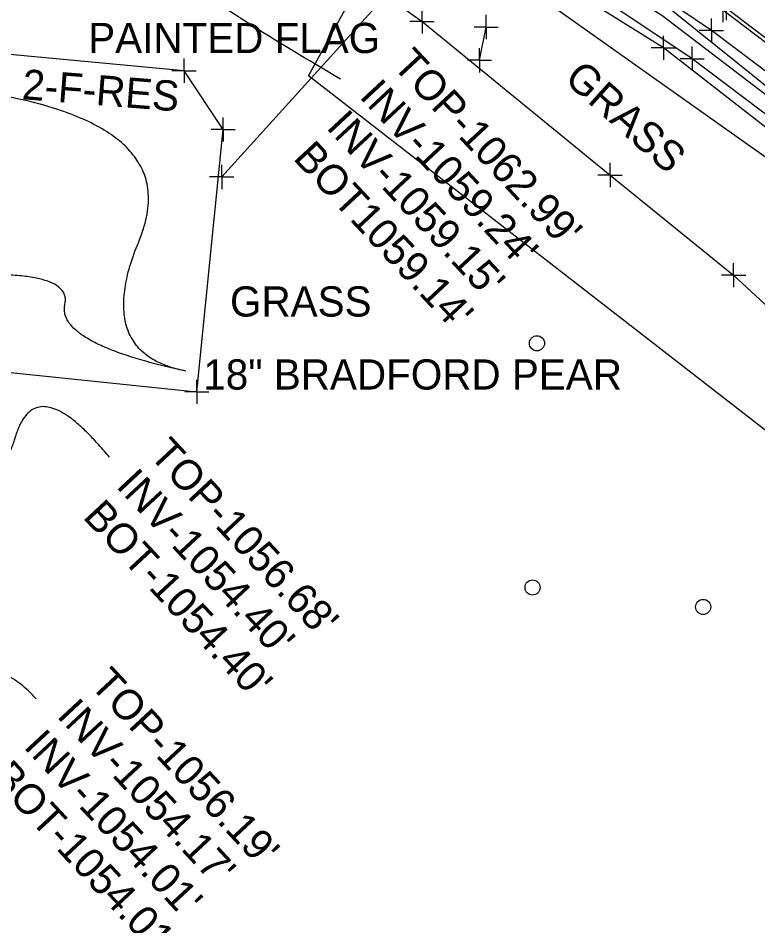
# Model space of a CAD drawing. Extents: x 0 to 1944463, y 0 to 420651.
# Drawn here: x 1942769.5 to 1942891.8, y 417567.2 to 417717.4 of the extents above; entities that cross this region are included whole.
import ezdxf

# ---------------------------------------------------------------- set-up
doc = ezdxf.new("R2010")
doc.units = 0
for name, color, linetype in [('AERIAL - CTRL - Text', 7, 'Continuous'), ('SUR - DRG - Storm Sewer', 7, 'Continuous'), ('SUR - DRG - Storm Sewer - Points - Locators', 7, 'Continuous'), ('SUR - DRG - Storm Sewer Text', 7, 'Continuous'), ('SUR - DTM - Breaklines', 7, 'Continuous'), ('SUR - DTM - Breaklines - Points - Locators', 7, 'Continuous'), ('SUR - DTM - Spot Points - Locators', 7, 'Continuous'), ('SUR - NON-TRAN - Buildings', 7, 'Continuous'), ('SUR - NON-TRAN - Buildings - Points - Locators', 7, 'Continuous'), ('SUR - NON-TRAN - Buildings Text', 7, 'Continuous'), ('SUR - TRAN - Features', 7, 'Continuous'), ('SUR - TRAN - Features - Points - Locators', 7, 'Continuous'), ('SUR - TRAN - Features Text', 7, 'Continuous'), ('SUR - UTL - Fiber Optic Cable (Underground)', 7, 'Continuous'), ('SUR - UTL - Overhead Wire Crossings', 7, 'Continuous'), ('SUR - UTL - Overhead Wire Crossings - Points - Locators', 7, 'Continuous'), ('SUR - VEG - Features', 7, 'Continuous'), ('SUR - VEG - Features Text', 7, 'Continuous')]:
    doc.layers.add(name, color=color, linetype=linetype)

msp = doc.modelspace()

# ---------------------------------------------------------------- linework, layer by layer
at = {"layer": 'SUR - DRG - Storm Sewer'}
msp.add_lwpolyline([(1942845.8, 417710.45), (1942846.9, 417715.96)], dxfattribs=at)
at = {"layer": 'SUR - DRG - Storm Sewer - Points - Locators'}
for p, q in [((1942846.9, 417715.96), (1942846.9, 417717.96)), ((1942846.9, 417715.96), (1942844.9, 417715.96)), ((1942846.9, 417715.96), (1942848.9, 417715.96)), ((1942846.9, 417715.96), (1942846.9, 417713.96)), ((1942845.8, 417710.45), (1942845.8, 417712.45)), ((1942845.8, 417710.45), (1942843.8, 417710.45)), ((1942845.8, 417710.45), (1942847.8, 417710.45)), ((1942845.8, 417710.45), (1942845.8, 417708.45))]:
    msp.add_line(p, q, dxfattribs=at)
at = {"layer": 'SUR - DRG - Storm Sewer Text'}
for points in [[(1942822.79, 417707.35), (1942764.26, 417740.66), (1942794.05, 417777.75), (1942794.05, 417777.75)], [(1942784.57, 417644.77), (1942772.4, 417659.7), (1942765.52, 417636.27), (1942740.27, 417668.2), (1942732.46, 417672.56), (1942728.69, 417710.38)], [(1942772.47, 417604.82), (1942760.54, 417617.68), (1942740.34, 417575.88), (1942734.37, 417565.55), (1942714.85, 417607.51)]]:
    msp.add_open_spline(points, degree=2, dxfattribs=at)
at = {"layer": 'SUR - DTM - Breaklines'}
for points in [[(1943086.97, 417542.44), (1943075.21, 417554.63), (1943062.52, 417566.15), (1943025.76, 417598.31), (1942997.46, 417625.18), (1942961.64, 417658.67), (1942931.32, 417684.44), (1942886.04, 417718.77), (1942847.12, 417744.74), (1942804.59, 417770.28), (1942795.22, 417775.52)], [(1942921.11, 417679.84), (1942919.96, 417678.78), (1942913.53, 417683.52), (1942876.22, 417712.51), (1942837.49, 417736.74), (1942800.47, 417757.3), (1942794.47, 417761), (1942792.32, 417764.33), (1942782.85, 417768.34), (1942772.44, 417769.28), (1942760.39, 417765.72), (1942751.56, 417758.18), (1942747.81, 417744.49), (1942745.11, 417731.92)], [(1942747.48, 417729.93), (1942756.05, 417750.29), (1942764.87, 417756.61), (1942776.05, 417756.96), (1942796.12, 417745.49), (1942836.29, 417716.87), (1942867.39, 417691.47), (1942887.83, 417674.89), (1942915.65, 417649.13), (1942930.9, 417655.96), (1942938.98, 417658.67)]]:
    msp.add_lwpolyline(points, dxfattribs=at)
at = {"layer": 'SUR - DTM - Breaklines - Points - Locators'}
for p, q in [((1942836.29, 417716.87), (1942836.29, 417718.87)), ((1942886.04, 417718.77), (1942886.04, 417716.77)), ((1942836.29, 417716.87), (1942834.29, 417716.87)), ((1942836.29, 417716.87), (1942838.29, 417716.87)), ((1942836.29, 417716.87), (1942836.29, 417714.87)), ((1942876.22, 417712.51), (1942876.22, 417714.51)), ((1942876.22, 417712.51), (1942874.22, 417712.51)), ((1942876.22, 417712.51), (1942878.22, 417712.51)), ((1942876.22, 417712.51), (1942876.22, 417710.51)), ((1942867.39, 417691.47), (1942867.39, 417693.47)), ((1942867.39, 417691.47), (1942865.39, 417691.47)), ((1942867.39, 417691.47), (1942869.39, 417691.47)), ((1942867.39, 417691.47), (1942867.39, 417689.47)), ((1942887.83, 417674.89), (1942887.83, 417676.89)), ((1942887.83, 417674.89), (1942885.83, 417674.89)), ((1942887.83, 417674.89), (1942889.83, 417674.89)), ((1942887.83, 417674.89), (1942887.83, 417672.89))]:
    msp.add_line(p, q, dxfattribs=at)
at = {"layer": 'SUR - DTM - Spot Points - Locators'}
for p, q in [((1942855.31, 417663.62), (1942855.31, 417663.62)), ((1942854.59, 417623.2), (1942854.59, 417623.2)), ((1942882.8, 417619.99), (1942882.8, 417619.99))]:
    msp.add_line(p, q, dxfattribs=at)
for centre in [(1942855.3, 417663.63), (1942854.58, 417623.21), (1942882.79, 417620)]:
    msp.add_circle(centre, 1.25, dxfattribs=at)
at = {"layer": 'SUR - NON-TRAN - Buildings'}
msp.add_lwpolyline([(1942751.89, 417713.09), (1942747.06, 417666.53), (1942766.62, 417658.98), (1942799.03, 417655.6), (1942803.4, 417699), (1942796.93, 417708.73), (1942753.35, 417712.81)], close=True, dxfattribs=at)
at = {"layer": 'SUR - NON-TRAN - Buildings - Points - Locators'}
for p, q in [((1942796.93, 417708.73), (1942796.93, 417710.73)), ((1942796.93, 417708.73), (1942794.93, 417708.73)), ((1942796.93, 417708.73), (1942798.93, 417708.73)), ((1942796.93, 417708.73), (1942796.93, 417706.73)), ((1942803.4, 417699), (1942803.4, 417701)), ((1942803.4, 417699), (1942801.4, 417699)), ((1942803.4, 417699), (1942805.4, 417699)), ((1942803.4, 417699), (1942803.4, 417697)), ((1942799.03, 417655.6), (1942799.03, 417657.6)), ((1942799.03, 417655.6), (1942797.03, 417655.6)), ((1942799.03, 417655.6), (1942801.03, 417655.6)), ((1942799.03, 417655.6), (1942799.03, 417653.6))]:
    msp.add_line(p, q, dxfattribs=at)
at = {"layer": 'SUR - TRAN - Features'}
for points in [[(1942929.13, 417681.51), (1942884.16, 417715.39), (1942845.2, 417741.72), (1942802.72, 417767.09), (1942787.9, 417775.37), (1942789.19, 417778.63), (1942767.78, 417781.78), (1942761.59, 417780.32), (1942762.05, 417778.92), (1942756.33, 417776.2), (1942755.65, 417777.42), (1942751.86, 417774.65), (1942745.6, 417767.95), (1942741.36, 417759.01), (1942738.72, 417741.18), (1942737.88, 417732.68), (1942733, 417691.19), (1942729.79, 417661.66)], [(1943087.39, 417542.77), (1943075.67, 417554.93), (1943062.92, 417566.57), (1943026.15, 417598.74), (1942997.82, 417625.57), (1942962.08, 417659.14), (1942931.72, 417684.82), (1942886.62, 417719.07), (1942847.44, 417745.26), (1942804.76, 417770.86), (1942795.63, 417775.98)], [(1943088.06, 417533.46), (1943083.95, 417537.72), (1943071.07, 417548.67), (1943056.79, 417560.53), (1943019.92, 417591.69), (1942990.43, 417618.51), (1942955.08, 417652), (1942925.73, 417676.87), (1942880.99, 417710.72), (1942841.95, 417736.86), (1942799.69, 417762.25), (1942785.09, 417769.76), (1942769.19, 417774.3), (1942763.84, 417772.97), (1942759.22, 417770.8), (1942756.13, 417769.01), (1942750.27, 417764.38), (1942746.06, 417757.41), (1942742.49, 417740.65), (1942741.73, 417732.52), (1942737.14, 417690.55), (1942733.57, 417661.2)]]:
    msp.add_lwpolyline(points, dxfattribs=at)
at = {"layer": 'SUR - TRAN - Features - Points - Locators'}
for p, q in [((1942886.62, 417719.07), (1942886.62, 417717.07)), ((1942884.16, 417715.39), (1942884.16, 417717.39)), ((1942884.16, 417715.39), (1942882.16, 417715.39)), ((1942884.16, 417715.39), (1942886.16, 417715.39)), ((1942884.16, 417715.39), (1942884.16, 417713.39)), ((1942880.99, 417710.72), (1942880.99, 417712.72)), ((1942880.99, 417710.72), (1942878.99, 417710.72)), ((1942880.99, 417710.72), (1942882.99, 417710.72)), ((1942880.99, 417710.72), (1942880.99, 417708.72))]:
    msp.add_line(p, q, dxfattribs=at)
at = {"layer": 'SUR - UTL - Fiber Optic Cable (Underground)'}
msp.add_lwpolyline([(1943675.93, 416874.81), (1943301.53, 417291.45), (1943229.02, 417377.59), (1943204.77, 417412.08), (1943079.47, 417545.56), (1943001.45, 417611.82), (1942943.85, 417666.04), (1942875.97, 417717.87), (1942785.44, 417773.54), (1942671.05, 417813.85), (1942648, 417834.42), (1942364.46, 417940.54)], dxfattribs=at)
at = {"layer": 'SUR - UTL - Overhead Wire Crossings'}
for points in [[(1942848.54, 417741.37), (1942803.15, 417691.15)], [(1942996.85, 417622.89), (1942849.53, 417741.31)]]:
    msp.add_lwpolyline(points, dxfattribs=at)
at = {"layer": 'SUR - UTL - Overhead Wire Crossings - Points - Locators'}
for q in [(1942803.15, 417693.15), (1942801.15, 417691.15), (1942805.15, 417691.15), (1942803.15, 417689.15)]:
    msp.add_line((1942803.15, 417691.15), q, dxfattribs=at)
at = {"layer": 'SUR - VEG - Features'}
msp.add_lwpolyline([(1942950.7, 417650.96), (1942924.63, 417446.2), (1942896.79, 417449.75), (1942919.58, 417628.67), (1942817.52, 417707.86), (1942833.46, 417736.76), (1942905.26, 417685.86)], close=True, dxfattribs=at)
at = {"layer": 'SUR - VEG - Features Text'}
for points in [[(1942797.21, 417659.03), (1942781.76, 417662.02), (1942797.35, 417699.58), (1942764.55, 417705.01)], [(1942797.21, 417659.03), (1942775.8, 417663.64), (1942778.64, 417676.53), (1942755.33, 417674.49)]]:
    msp.add_open_spline(points, degree=2, dxfattribs=at)

# ---------------------------------------------------------------- texts
at = {"layer": 'AERIAL - CTRL - Text'}
msp.add_text('PAINTED FLAG', height=5, dxfattribs=at).set_placement((1942781.07, 417711.65))
at = {"layer": 'SUR - DRG - Storm Sewer Text'}
for s, p in [("TOP-1062.99'", (1942831.26, 417709.5)), ("INV-1059.24'", (1942825.78, 417704.38)), ("INV-1059.15'", (1942820.29, 417699.27)), ("BOT1059.14'", (1942814.81, 417694.16)), ("TOP-1056.68'", (1942791.01, 417645.03)), ("INV-1054.40'", (1942785.53, 417639.92)), ("BOT-1054.40'", (1942780.04, 417634.8)), ("TOP-1056.19'", (1942781.21, 417607.01)), ("INV-1054.17'", (1942775.73, 417601.89)), ("INV-1054.01'", (1942770.24, 417596.78)), ("BOT-1054.01'", (1942764.76, 417591.66))]:
    msp.add_text(s, height=5, rotation=313, dxfattribs=at).set_placement(p)
at = {"layer": 'SUR - NON-TRAN - Buildings Text'}
msp.add_text('2-F-RES', height=5, rotation=355.5029, dxfattribs=at).set_placement((1942770.01, 417704.02))
at = {"layer": 'SUR - TRAN - Features Text'}
msp.add_text('BIKE PATH (ASP)', height=5, rotation=326.7116, dxfattribs=at).set_placement((1942858.01, 417742.5))
at = {"layer": 'SUR - VEG - Features Text'}
for rotation, p in [(318.1218, (1942859.63, 417707.08)), (360, (1942804.53, 417668.05))]:
    msp.add_text('GRASS', height=5, rotation=rotation, dxfattribs=at).set_placement(p)
msp.add_text('18" BRADFORD PEAR', height=5, dxfattribs=at).set_placement((1942800.11, 417655.97))

doc.saveas('drawing.dxf')
